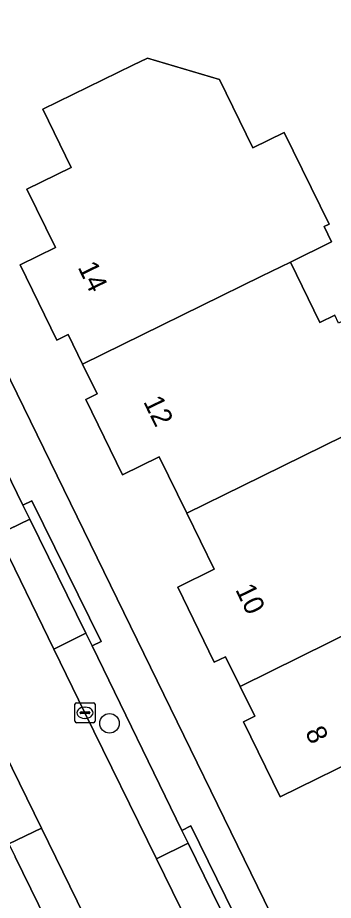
# Model space of a CAD drawing. Extents: x 160455 to 162082, y 388339 to 389736.
# Drawn here: x 160856.25 to 160872.01, y 388927.38 to 388971.47 of the extents above; entities that cross this region are included whole.
import ezdxf

# ---------------------------------------------------------------- set-up
doc = ezdxf.new("R2010")
doc.units = 0
for name, color, linetype in [('IMGEO_Boom', 7, 'Continuous'), ('IMGEO_Erf', 7, 'Continuous'), ('IMGEO_Kolk', 7, 'Continuous'), ('IMGEO_Pand', 7, 'Continuous'), ('IMGEO_Pand_nummerreeks', 7, 'Continuous'), ('IMGEO_Parkeervlak_open', 7, 'Continuous'), ('IMGEO_Rijbaan_lokaal_gesloten', 7, 'Continuous'), ('IMGEO_Voetpad_open', 7, 'Continuous')]:
    doc.layers.add(name, color=color, linetype=linetype)

msp = doc.modelspace()

# ---------------------------------------------------------------- linework, layer by layer
at = {"layer": 'IMGEO_Boom'}
msp.add_circle((160860.837, 388936.223), 0.489, dxfattribs=at)
at = {"layer": 'IMGEO_Erf'}
for points in [[(160836.379, 388993.364), (160850.87, 388963.642), (160880.226, 388903.473)], [(160873.971, 388934.816), (160869.356, 388932.553), (160867.522, 388936.301), (160868.088, 388936.578), (160867.356, 388938.066), (160866.629, 388939.545), (160866.062, 388939.271), (160864.243, 388943.028), (160866.059, 388943.918), (160864.691, 388946.715), (160863.313, 388949.535), (160861.49, 388948.642), (160859.651, 388952.394), (160860.217, 388952.671), (160859.492, 388954.158), (160858.767, 388955.643), (160858.201, 388955.367), (160856.379, 388959.115), (160858.148, 388959.988), (160856.711, 388962.898), (160858.931, 388963.984), (160857.511, 388966.89), (160862.003, 388969.087), (160862.731, 388969.442), (160866.326, 388968.379), (160867.991, 388964.971), (160869.562, 388965.739), (160871.802, 388961.153), (160871.553, 388961.032), (160871.926, 388960.268), (160869.868, 388959.257), (160871.339, 388956.247), (160872.084, 388956.611)]]:
    msp.add_lwpolyline(points, dxfattribs=at)
at = {"layer": 'IMGEO_Kolk'}
for p, q in [((160859.113, 388936.325), (160859.113, 388937.177)), ((160859.188, 388937.251), (160860.04, 388937.251)), ((160860.114, 388937.177), (160860.114, 388936.325)), ((160859.372, 388936.745), (160859.372, 388936.757)), ((160859.81, 388936.708), (160859.412, 388936.708)), ((160859.415, 388936.794), (160859.813, 388936.794)), ((160859.601, 388937.031), (160859.626, 388937.031)), ((160859.856, 388936.757), (160859.856, 388936.745)), ((160860.04, 388936.251), (160859.188, 388936.251)), ((160859.624, 388936.471), (160859.599, 388936.471))]:
    msp.add_line(p, q, dxfattribs=at)
for points in [[(160859.113, 388936.325), (160859.113, 388937.177)], [(160859.188, 388937.251), (160860.04, 388937.251)], [(160860.114, 388937.177), (160860.114, 388936.325)], [(160860.04, 388936.251), (160859.188, 388936.251)]]:
    msp.add_lwpolyline(points, dxfattribs=at)
for centre, radius, start, end in [((160859.19, 388937.175), 0.0765, 91.552, 178.448), ((160859.19, 388937.175), 0.0765, 91.552, 178.448), ((160860.038, 388937.175), 0.0765, 1.552, 88.448), ((160860.038, 388937.175), 0.0765, 1.552, 88.448), ((160859.412, 388936.754), 0.0403, 85.8775, 175.7526), ((160859.409, 388936.744), 0.0366, 178.938, 274.7102), ((160859.813, 388936.751), 0.043, 264.8664, 352.4533), ((160859.817, 388936.756), 0.0386, 1.7309, 96.639), ((160859.19, 388936.327), 0.0765, 181.552, 268.448), ((160859.19, 388936.327), 0.0765, 181.552, 268.448), ((160860.038, 388936.327), 0.0765, 271.552, 358.448), ((160860.038, 388936.327), 0.0765, 271.552, 358.448)]:
    msp.add_arc(centre, radius, start, end, dxfattribs=at)
for centre, major_axis, ratio, start_param, end_param in [((160859.6, 388936.751), (-0.387, 0.002), 0.722429, 4.712389, 7.853982), ((160859.625, 388936.751), (-0.39, 0.002), 0.717154, 1.570796, 4.712389)]:
    msp.add_ellipse(centre, major_axis=major_axis, ratio=ratio, start_param=start_param, end_param=end_param, dxfattribs=at)
at = {"layer": 'IMGEO_Pand'}
for points in [[(160859.492, 388954.158), (160868.433, 388958.552), (160869.868, 388959.257), (160871.926, 388960.268), (160871.553, 388961.032), (160871.802, 388961.153), (160869.562, 388965.739), (160867.991, 388964.971), (160866.326, 388968.379), (160862.731, 388969.442), (160862.003, 388969.087), (160857.511, 388966.89), (160858.931, 388963.984), (160856.711, 388962.898), (160858.148, 388959.988), (160856.379, 388959.115), (160858.201, 388955.367), (160858.767, 388955.643)], [(160869.868, 388959.257), (160868.433, 388958.552), (160859.492, 388954.158), (160860.217, 388952.671), (160859.651, 388952.394), (160861.49, 388948.642), (160863.313, 388949.535), (160864.691, 388946.715), (160867.482, 388948.09), (160874.547, 388951.571), (160876.122, 388952.347), (160873.855, 388956.987), (160872.277, 388956.216), (160872.084, 388956.611), (160871.339, 388956.247)], [(160874.547, 388951.571), (160867.482, 388948.09), (160864.691, 388946.715), (160866.059, 388943.918), (160864.243, 388943.028), (160866.062, 388939.271), (160866.629, 388939.545), (160867.356, 388938.066), (160876.275, 388942.477), (160873.887, 388947.363), (160876.08, 388948.435)], [(160876.275, 388942.477), (160867.356, 388938.066), (160868.088, 388936.578), (160867.522, 388936.301), (160869.356, 388932.553), (160873.971, 388934.816), (160875.346, 388932.003), (160882.398, 388935.501), (160880.886, 388938.595), (160880.15, 388938.235), (160877.744, 388943.159)]]:
    msp.add_lwpolyline(points, close=True, dxfattribs=at)
at = {"layer": 'IMGEO_Parkeervlak_open'}
for points in [[(160856.859, 388946.426), (160856.517, 388947.123), (160852.024, 388956.342), (160851.682, 388957.045), (160850.076, 388956.259), (160851.482, 388953.387), (160855.265, 388945.647)], [(160856.859, 388946.426), (160855.265, 388945.647), (160858.057, 388939.935), (160859.663, 388940.72)], [(160859.972, 388940.091), (160859.663, 388940.72), (160858.057, 388939.935), (160859.613, 388936.751), (160863.186, 388929.455), (160864.771, 388930.232), (160864.456, 388930.876)], [(160855.614, 388934.725), (160854.743, 388936.503), (160853.115, 388935.705), (160855.811, 388930.197), (160857.437, 388930.991)], [(160864.771, 388930.232), (160863.186, 388929.455), (160865.966, 388923.778), (160867.55, 388924.553)]]:
    msp.add_lwpolyline(points, close=True, dxfattribs=at)
for points in [[(160857.437, 388930.991), (160855.811, 388930.197), (160856.126, 388929.554), (160869.407, 388902.425)], [(160872.356, 388900.46), (160870.279, 388904.715), (160863.829, 388917.901), (160857.437, 388930.991)]]:
    msp.add_lwpolyline(points, dxfattribs=at)
at = {"layer": 'IMGEO_Rijbaan_lokaal_gesloten'}
for points in [[(160865.966, 388923.778), (160863.186, 388929.455), (160859.613, 388936.751), (160858.057, 388939.935), (160855.265, 388945.647), (160851.482, 388953.387), (160850.076, 388956.259), (160847.406, 388961.715), (160843.416, 388969.867), (160835.532, 388985.987)], [(160833.694, 388979.505), (160839.346, 388967.946), (160839.685, 388967.253), (160841.609, 388963.322), (160846.826, 388952.66), (160847.511, 388951.261), (160849.448, 388947.309), (160854.743, 388936.503), (160855.614, 388934.725), (160857.437, 388930.991), (160863.829, 388917.901)]]:
    msp.add_lwpolyline(points, dxfattribs=at)
at = {"layer": 'IMGEO_Voetpad_open'}
for points in [[(160880.226, 388903.473), (160850.87, 388963.642), (160836.379, 388993.364)], [(160837.151, 388986.758), (160848.585, 388963.403), (160849.034, 388963.621), (160852.473, 388956.56), (160852.024, 388956.342), (160856.517, 388947.123), (160856.965, 388947.343), (160860.42, 388940.311), (160859.972, 388940.091), (160864.456, 388930.876), (160864.905, 388931.095), (160868.353, 388924.048), (160867.904, 388923.829), (160872.155, 388915.173), (160872.604, 388915.391), (160876.153, 388908.07), (160875.704, 388907.852), (160876.492, 388906.293)], [(160869.407, 388902.425), (160856.126, 388929.554)]]:
    msp.add_lwpolyline(points, dxfattribs=at)
for points in [[(160856.965, 388947.343), (160856.517, 388947.123), (160856.859, 388946.426), (160859.663, 388940.72), (160859.972, 388940.091), (160860.42, 388940.311)], [(160864.905, 388931.095), (160864.456, 388930.876), (160864.771, 388930.232), (160867.55, 388924.553), (160867.904, 388923.829), (160868.353, 388924.048)]]:
    msp.add_lwpolyline(points, close=True, dxfattribs=at)

# ---------------------------------------------------------------- texts
at = {"layer": 'IMGEO_Pand_nummerreeks'}
for s, rotation, p in [('14', 295.9261, (160859.235, 388959.005)), ('12', 296.1095, (160862.509, 388952.29)), ('10', 295.8345, (160867.102, 388942.907)), ('8', 296.0738, (160870.584, 388935.779))]:
    msp.add_text(s, height=1, rotation=rotation, dxfattribs=at).set_placement(p)

doc.saveas('drawing.dxf')
